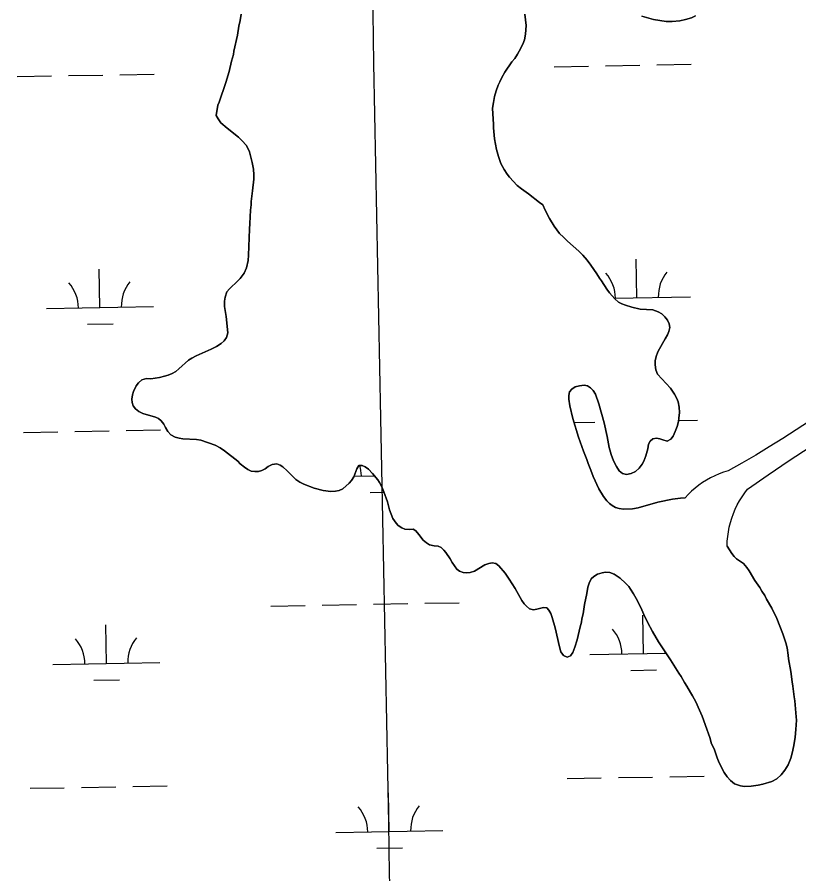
# Model space of a CAD drawing. Extents: x 3957609 to 3995875, y 234277 to 260273.
# Drawn here: x 3987939 to 3988669, y 249813 to 250614 of the extents above; entities that cross this region are included whole.
import ezdxf

# ---------------------------------------------------------------- set-up
doc = ezdxf.new("R2010")
doc.units = 0
for name, color, linetype in [('V-GRID-MAJR', 7, 'Continuous'), ('V-TOPO-SHOR', 7, 'Continuous'), ('V-WETL-SWMP', 7, 'Continuous')]:
    doc.layers.add(name, color=color, linetype=linetype)

msp = doc.modelspace()

# ---------------------------------------------------------------- linework, layer by layer
at = {"layer": 'V-GRID-MAJR'}
msp.add_spline([(3988472.963, 240204.959), (3988414.381, 243232.915), (3988297.143, 249292.685), (3988179.905, 255352.445), (3988121.249, 258384.254)], degree=3, dxfattribs=at)
at = {"layer": 'V-TOPO-SHOR'}
for points in [[(3988046.471, 250254.154), (3988046.192, 250257.29), (3988046.749, 250261.232), (3988047.62, 250264.184), (3988050.016, 250269.744), (3988052.365, 250272.507), (3988055.537, 250275.089), (3988059.838, 250276.338), (3988063.791, 250276.275), (3988071.88, 250277.461), (3988076.673, 250278.538), (3988080.15, 250279.634), (3988083.964, 250281.219), (3988087.124, 250283.144), (3988090.126, 250285.567), (3988099.147, 250293.49), (3988102.312, 250295.579), (3988106.133, 250297.66), (3988120.395, 250303.853), (3988125.214, 250306.409), (3988129.708, 250309.303), (3988132.38, 250311.73), (3988134.572, 250314.822), (3988135.796, 250319.25), (3988134.23, 250334.428), (3988132.735, 250343.838), (3988132.651, 250348.78), (3988133.206, 250352.561), (3988134.764, 250357.31), (3988137.283, 250360.399), (3988145.307, 250367.681), (3988147.484, 250369.952), (3988151.189, 250374.997), (3988153.241, 250379.74), (3988154.839, 250386.795), (3988155.246, 250391.731), (3988155.967, 250415.928), (3988156.547, 250421.189), (3988157.079, 250433.862), (3988157.651, 250438.63), (3988157.702, 250441.757), (3988159.019, 250451.948), (3988160.014, 250462.637), (3988160.084, 250466.917), (3988159.672, 250472.031), (3988158.623, 250478.47), (3988155.984, 250488.394), (3988154.876, 250491.213), (3988152.95, 250494.373), (3988149.233, 250498.714), (3988145.664, 250502.065), (3988135.094, 250510.472), (3988129.411, 250515.504), (3988126.668, 250519.006), (3988125.073, 250522.326), (3988126.546, 250531.853), (3988127.744, 250534.634), (3988133.968, 250552.98), (3988136.937, 250563.472), (3988139.233, 250572.987), (3988140.982, 250579.383), (3988141.527, 250582.502), (3988144.73, 250597.272), (3988146.186, 250605.815), (3988147.255, 250610.902), (3988148.177, 250616.98)], [(3988413.331, 250616.82), (3988414.07, 250611.703), (3988414.48, 250606.425), (3988414.017, 250598.198), (3988412.948, 250593.111), (3988411.4, 250589.019), (3988408.162, 250582.318), (3988406.638, 250579.707), (3988403.937, 250575.633), (3988401.084, 250572.385), (3988394.836, 250562.77), (3988391.956, 250557.875), (3988389.914, 250553.789), (3988388.544, 250550.519), (3988386.652, 250545.444), (3988385.079, 250539.869), (3988384.004, 250534.452), (3988383.26, 250529.195), (3988383.998, 250513.702), (3988383.948, 250510.572), (3988384.936, 250500.345), (3988386.754, 250490.598), (3988388.624, 250483.981), (3988390.989, 250477.52), (3988394.027, 250471.707), (3988396.923, 250467.544), (3988399.184, 250464.705), (3988406.302, 250456.851), (3988410.204, 250453.658), (3988416.719, 250449.108), (3988427.129, 250441.034), (3988430.221, 250438.843), (3988432.445, 250433.701), (3988436.439, 250426.062), (3988440.77, 250418.91), (3988445.929, 250412.074), (3988449.495, 250408.393), (3988453.224, 250404.875), (3988463.78, 250395.481), (3988467.505, 250391.633), (3988471.546, 250386.955), (3988475.097, 250382.451), (3988480.565, 250374.294)], [(3988572.731, 250615.399), (3988569.079, 250613.648), (3988563.452, 250611.928), (3988558.33, 250610.857), (3988551.069, 250609.986), (3988545.306, 250610.078), (3988533.645, 250612.077), (3988522.66, 250615.055)], [(3988480.565, 250374.294), (3988483.133, 250370.135), (3988485.068, 250367.634), (3988490.051, 250359.977), (3988492.468, 250356.645), (3988497.643, 250350.798), (3988501.055, 250347.943), (3988503.992, 250346.247), (3988507.429, 250344.875), (3988513.327, 250342.968), (3988521.207, 250341.358), (3988533.051, 250340.508), (3988538.128, 250338.78), (3988541.393, 250336.914), (3988544.145, 250334.072), (3988546.734, 250331.065), (3988548.155, 250327.42), (3988548.761, 250324.114), (3988548.044, 250320.504), (3988546.676, 250317.397), (3988544.637, 250313.477), (3988541.931, 250309.074), (3988537.688, 250301.236), (3988536.135, 250296.978), (3988535.247, 250292.876), (3988535.187, 250289.253), (3988535.771, 250284.469), (3988537.354, 250280.49), (3988549.492, 250267.284), (3988553.357, 250261.951), (3988555.43, 250257.636), (3988556.695, 250254.486), (3988557.605, 250249.53), (3988558.018, 250244.582), (3988557.443, 250239.487), (3988556.896, 250236.202), (3988555.667, 250231.61), (3988553.947, 250227.027), (3988552.065, 250222.609), (3988549.879, 250219.846), (3988546.39, 250217.925), (3988542.453, 250218.978), (3988539.506, 250220.012), (3988536.385, 250220.557), (3988533.082, 250219.953), (3988530.415, 250218.02), (3988529.051, 250215.077), (3988528.322, 250210.807), (3988526.569, 250204.247), (3988524.515, 250199.34), (3988522.985, 250196.399), (3988520.29, 250192.655), (3988516.782, 250189.581), (3988512.794, 250187.506), (3988508.502, 250186.751), (3988504.563, 250187.637), (3988501.639, 250190.157), (3988498.903, 250194.152), (3988496.355, 250199.465), (3988494.145, 250205.428), (3988492.275, 250212.048), (3988490.299, 250222.29), (3988487.377, 250235.018), (3988482.558, 250252.883), (3988479.406, 250261.662), (3988477.157, 250265.156), (3988474.892, 250267.663), (3988471.959, 250269.689), (3988468.838, 250270.231), (3988464.548, 250269.643), (3988460.413, 250268.556), (3988457.416, 250266.629), (3988455.233, 250264.03), (3988454.516, 250260.417), (3988454.463, 250257.124), (3988455.352, 250250.851), (3988458.125, 250238.948), (3988463.444, 250221.571), (3988468.172, 250208.482), (3988471.341, 250200.691), (3988472.596, 250196.882), (3988475.136, 250190.912), (3988477.345, 250184.948), (3988482.592, 250173.334), (3988486.922, 250166.019), (3988489.988, 250162.181), (3988492.415, 250159.506), (3988495.022, 250157.653), (3988498.122, 250155.957), (3988501.563, 250154.912), (3988505.508, 250154.355), (3988513.91, 250154.55), (3988519.198, 250155.617), (3988537.565, 250160.919), (3988551.28, 250163.827), (3988558.87, 250164.694), (3988563.155, 250164.79)], [(3988433.858, 250061.964), (3988430.733, 250062.345), (3988424.616, 250060.797), (3988421.476, 250060.188), (3988417.704, 250061.073), (3988414.945, 250063.588), (3988412.838, 250065.763), (3988410.587, 250069.093), (3988404.34, 250080.064), (3988398.719, 250088.883), (3988395.02, 250094.378), (3988389.2, 250101.224), (3988386.271, 250103.411), (3988382.824, 250104.126), (3988379.85, 250103.516), (3988376.041, 250102.26), (3988366.395, 250096.487), (3988362.424, 250095.234), (3988358.959, 250094.795), (3988355.67, 250095.176), (3988352.397, 250096.383), (3988349.958, 250098.4), (3988347.699, 250101.234), (3988345.444, 250104.401), (3988343.523, 250107.89), (3988339.665, 250113.717), (3988337.725, 250116.054), (3988335.296, 250118.563), (3988332.351, 250119.765), (3988328.566, 250119.99), (3988324.303, 250121.047), (3988321.53, 250122.738), (3988318.275, 250125.262), (3988314.247, 250130.76), (3988311.662, 250133.933), (3988308.891, 250135.622), (3988305.92, 250135.178), (3988301.314, 250135.581), (3988298.369, 250136.782), (3988295.11, 250138.975), (3988293.005, 250141.15), (3988289.945, 250145.481), (3988286.949, 250153.764), (3988285.092, 250161.04), (3988281.62, 250170.483), (3988279.72, 250175.126), (3988277.643, 250179.114), (3988275.871, 250181.612), (3988271.03, 250187.783), (3988267.305, 250191.631), (3988264.212, 250193.986), (3988261.433, 250195.184), (3988258.14, 250195.238), (3988256.442, 250192.137), (3988253.683, 250184.441), (3988251.49, 250181.182), (3988249.309, 250178.745), (3988243.292, 250173.244), (3988239.806, 250171.653), (3988236.339, 250171.051), (3988232.052, 250170.791), (3988224.825, 250171.895), (3988216.623, 250174.004), (3988206.801, 250177.621), (3988203.042, 250179.493), (3988199.463, 250182.186), (3988191.355, 250190.056), (3988187.297, 250193.747), (3988184.692, 250195.6), (3988181.581, 250196.802), (3988177.125, 250196.217), (3988173.469, 250194.134), (3988170.633, 250191.875), (3988167.481, 250190.441), (3988164.339, 250189.669), (3988161.04, 250189.395), (3988157.755, 250189.941), (3988154.482, 250191.312), (3988151.39, 250193.503), (3988147.488, 250196.694), (3988145.055, 250199.039), (3988132.698, 250208.791), (3988128.624, 250211.656), (3988124.051, 250214.036), (3988110.622, 250218.699), (3988106.684, 250219.586), (3988093.681, 250220.125), (3988090.233, 250220.676), (3988086.462, 250221.724), (3988082.708, 250223.926), (3988079.626, 250226.775), (3988077.547, 250230.596), (3988075.954, 250233.916), (3988073.529, 250236.755), (3988070.928, 250238.938), (3988068.151, 250240.3), (3988056.348, 250243.785), (3988052.592, 250245.657), (3988049.504, 250248.176), (3988047.243, 250251.015), (3988046.471, 250254.154)], [(3988679.303, 250236.64), (3988666.949, 250228.378), (3988654.465, 250220.319), (3988641.849, 250212.467), (3988629.106, 250204.822), (3988616.241, 250197.388), (3988603.254, 250190.163), (3988599.074, 250188.87), (3988594.968, 250187.361), (3988590.948, 250185.635), (3988587.026, 250183.699), (3988583.211, 250181.559), (3988579.512, 250179.218), (3988575.944, 250176.687), (3988572.516, 250173.971), (3988569.235, 250171.077), (3988566.112, 250168.014), (3988563.155, 250164.79)], [(3988602.45, 250119.853), (3988602.62, 250124.281), (3988603.015, 250128.694), (3988603.635, 250133.081), (3988604.479, 250137.431), (3988605.546, 250141.732), (3988606.83, 250145.973), (3988608.329, 250150.143), (3988610.042, 250154.231), (3988611.958, 250158.224), (3988614.078, 250162.115), (3988616.394, 250165.894), (3988618.899, 250169.547), (3988621.59, 250173.068), (3988640.927, 250186.509), (3988660.418, 250199.729), (3988680.057, 250212.723)], [(3988602.45, 250119.853), (3988606.785, 250113.031), (3988609.046, 250110.192), (3988611.317, 250108.015), (3988617.668, 250103.631), (3988620.736, 250099.795), (3988622.991, 250096.628), (3988628.447, 250087.648), (3988632.95, 250080.986), (3988634.71, 250077.83), (3988637.769, 250073.496), (3988639.363, 250070.179), (3988644.169, 250061.866), (3988648.951, 250052.07), (3988654.487, 250037.818), (3988657.15, 250029.376), (3988658.391, 250024.58), (3988659.599, 250017.807), (3988659.876, 250014.51), (3988661.987, 250002.453), (3988663.152, 249993.047), (3988663.908, 249988.918), (3988665.063, 249978.852), (3988665.661, 249975.055), (3988667.068, 249960.209), (3988667.183, 249957.078), (3988666.716, 249948.521), (3988665.94, 249941.288), (3988664.66, 249933.403), (3988663.228, 249926.345), (3988661.999, 249921.588), (3988659.427, 249915.37), (3988656.384, 249910.48), (3988653.017, 249905.923), (3988648.841, 249902.202), (3988644.19, 249899.807), (3988635.916, 249897.305), (3988631.285, 249896.228), (3988625.012, 249895.341), (3988618.754, 249895.275), (3988614.809, 249895.834), (3988609.241, 249897.737), (3988605.499, 249900.596), (3988602.429, 249904.268), (3988599.693, 249908.102), (3988595.065, 249917.398), (3988593.162, 249921.877), (3988590.168, 249930.323), (3988587.94, 249935.135), (3988586.387, 249940.925), (3988582.121, 249952.193), (3988580.397, 249957.491), (3988578.969, 249960.971), (3988576.589, 249966.609), (3988573.089, 249974.242), (3988570.214, 249979.725), (3988568.127, 249983.05), (3988564.764, 249989.035), (3988562.514, 249992.365), (3988559.472, 249997.849), (3988557.385, 250001.175), (3988549.515, 250013.492), (3988538.259, 250030.472), (3988532.811, 250039.948), (3988528.013, 250048.752), (3988524.503, 250055.726), (3988522.598, 250060.205), (3988518.619, 250068.667), (3988514.934, 250075.149), (3988512.204, 250079.476), (3988510.435, 250081.975), (3988507.521, 250085.151), (3988502.327, 250089.848), (3988496.951, 250093.556), (3988492.693, 250095.107), (3988488.745, 250095.336), (3988485.609, 250094.892), (3988481.138, 250093.483), (3988477.81, 250091.396), (3988475.469, 250089.127), (3988473.428, 250085.043), (3988472.213, 250081.275), (3988471.294, 250075.36), (3988469.153, 250065.183), (3988467.861, 250056.475), (3988466.798, 250051.882), (3988466.253, 250048.761), (3988465.033, 250044.499), (3988462.198, 250032.192), (3988460.114, 250025.475), (3988458.217, 250020.234), (3988456.194, 250017.301), (3988453.044, 250016.036), (3988449.444, 250017.412), (3988447.033, 250021.074), (3988445.786, 250025.54), (3988441.792, 250043.393), (3988438.986, 250053.154), (3988437.565, 250056.965), (3988435.964, 250059.789), (3988433.858, 250061.964)]]:
    msp.add_lwpolyline(points, dxfattribs=at)
at = {"layer": 'V-WETL-SWMP'}
for p, q in [((3988440.761, 250567.776), (3988472.755, 250568.358)), ((3988488.753, 250568.649), (3988520.747, 250569.231)), ((3988536.745, 250569.522), (3988568.739, 250570.103)), ((3988034.92, 250560.397), (3988066.914, 250560.979)), ((3987938.936, 250558.652), (3987970.93, 250559.233)), ((3987986.928, 250559.524), (3988018.922, 250560.106)), ((3988518.106, 250351.904), (3988517.452, 250387.898)), ((3988016.281, 250342.779), (3988015.626, 250378.773)), ((3988497.003, 250351.52), (3988568.098, 250352.813)), ((3987966.289, 250341.87), (3988066.273, 250343.688)), ((3988004.563, 250327.132), (3988028.56, 250327.569)), ((3988459.216, 250235.382), (3988478.803, 250235.738)), ((3988557.055, 250237.161), (3988574.788, 250237.483)), ((3987944.984, 250226.032), (3987976.978, 250226.613)), ((3987992.976, 250226.904), (3988024.97, 250227.486)), ((3988040.968, 250227.777), (3988072.962, 250228.359)), ((3988253.96, 250185.212), (3988272.778, 250185.554)), ((3988268.899, 250170.05), (3988281.694, 250170.283)), ((3988175.973, 250063.703), (3988207.968, 250064.285)), ((3988223.965, 250064.576), (3988255.96, 250065.158)), ((3988271.957, 250065.448), (3988303.952, 250066.03)), ((3988319.949, 250066.321), (3988351.944, 250066.903)), ((3988524.154, 250019.284), (3988523.5, 250055.278)), ((3988022.329, 250010.159), (3988021.675, 250046.153)), ((3988474.162, 250018.375), (3988545.418, 250019.67)), ((3987972.337, 250009.25), (3988072.321, 250011.068)), ((3988512.437, 250003.637), (3988536.433, 250004.074)), ((3988010.612, 249994.512), (3988034.608, 249994.949)), ((3988500.849, 249903.409), (3988532.844, 249903.991)), ((3988548.841, 249904.282), (3988580.836, 249904.863)), ((3988452.857, 249902.536), (3988484.851, 249903.118)), ((3987951.032, 249893.412), (3987983.026, 249893.993)), ((3987999.024, 249894.284), (3988031.018, 249894.866)), ((3988047.016, 249895.157), (3988079.011, 249895.739)), ((3988286.664, 249853.077), (3988286.01, 249889.071)), ((3988236.673, 249852.168), (3988336.656, 249853.986)), ((3988274.947, 249837.43), (3988298.943, 249837.866))]:
    msp.add_line(p, q, dxfattribs=at)
for points in [[(3988148.177, 250616.981), (3988147.255, 250610.902), (3988146.185, 250605.814), (3988144.729, 250597.273), (3988141.527, 250582.502), (3988140.982, 250579.382), (3988139.232, 250572.987), (3988136.937, 250563.472), (3988133.968, 250552.98), (3988127.743, 250534.634), (3988126.546, 250531.854), (3988125.074, 250522.325), (3988126.668, 250519.006), (3988129.411, 250515.503), (3988135.094, 250510.471), (3988145.664, 250502.065), (3988149.233, 250498.714), (3988152.951, 250494.372), (3988154.876, 250491.212), (3988155.983, 250488.394), (3988158.623, 250478.47), (3988159.672, 250472.03), (3988160.084, 250466.918), (3988160.014, 250462.637), (3988159.018, 250451.948), (3988157.701, 250441.758), (3988157.651, 250438.63), (3988157.08, 250433.863), (3988156.546, 250421.19), (3988155.967, 250415.929), (3988155.247, 250391.731), (3988154.838, 250386.796), (3988153.242, 250379.74), (3988151.189, 250374.997), (3988147.484, 250369.952), (3988145.307, 250367.681), (3988137.284, 250360.399), (3988134.764, 250357.311), (3988133.205, 250352.56), (3988132.65, 250348.781), (3988132.735, 250343.839), (3988134.23, 250334.427), (3988135.796, 250319.25), (3988134.572, 250314.823), (3988132.381, 250311.729), (3988129.707, 250309.302), (3988125.214, 250306.41), (3988120.396, 250303.853), (3988106.133, 250297.66), (3988102.311, 250295.58), (3988099.148, 250293.49), (3988090.127, 250285.566), (3988087.123, 250283.144), (3988083.963, 250281.219), (3988080.15, 250279.633), (3988076.673, 250278.537), (3988071.88, 250277.461), (3988063.791, 250276.274), (3988059.839, 250276.338), (3988055.537, 250275.09), (3988052.366, 250272.506), (3988050.016, 250269.744), (3988047.62, 250264.183), (3988046.749, 250261.233), (3988046.192, 250257.289), (3988046.47, 250254.155), (3988047.243, 250251.014), (3988049.503, 250248.177), (3988052.592, 250245.657), (3988056.349, 250243.785)], [(3988401.085, 250572.385), (3988403.937, 250575.633), (3988406.638, 250579.707), (3988408.162, 250582.317), (3988411.4, 250589.018), (3988412.948, 250593.11), (3988414.018, 250598.198), (3988414.48, 250606.425), (3988414.071, 250611.702), (3988413.331, 250616.82)], [(3988522.659, 250615.055), (3988533.645, 250612.078), (3988545.306, 250610.079), (3988551.069, 250609.986), (3988558.329, 250610.857), (3988563.452, 250611.927), (3988569.079, 250613.648), (3988572.731, 250615.4)], [(3988471.96, 250269.688), (3988474.892, 250267.664), (3988477.157, 250265.157), (3988479.406, 250261.662), (3988482.558, 250252.883), (3988487.376, 250235.018), (3988490.299, 250222.289), (3988492.275, 250212.047), (3988494.145, 250205.429), (3988496.354, 250199.464), (3988498.903, 250194.153), (3988501.639, 250190.156), (3988504.563, 250187.638), (3988508.501, 250186.751), (3988512.795, 250187.506), (3988516.781, 250189.582), (3988520.289, 250192.655), (3988522.985, 250196.399), (3988524.515, 250199.339), (3988526.57, 250204.247), (3988528.323, 250210.806), (3988529.051, 250215.076), (3988530.416, 250218.019), (3988533.082, 250219.952), (3988536.386, 250220.558), (3988539.506, 250220.013), (3988542.454, 250218.977), (3988546.389, 250217.926), (3988549.879, 250219.846), (3988552.065, 250222.61), (3988553.947, 250227.027), (3988555.668, 250231.61), (3988556.895, 250236.202), (3988557.442, 250239.487), (3988558.019, 250244.583), (3988557.604, 250249.531), (3988556.696, 250254.486), (3988555.43, 250257.636), (3988553.358, 250261.951), (3988549.492, 250267.284), (3988537.353, 250280.49), (3988535.77, 250284.469), (3988535.188, 250289.254), (3988535.247, 250292.876), (3988536.136, 250296.979), (3988537.687, 250301.236), (3988541.931, 250309.073), (3988544.637, 250313.476), (3988546.677, 250317.396), (3988548.045, 250320.503), (3988548.762, 250324.115), (3988548.156, 250327.419), (3988546.733, 250331.065), (3988544.146, 250334.071), (3988541.392, 250336.915), (3988538.129, 250338.779), (3988533.051, 250340.508), (3988521.207, 250341.358), (3988513.327, 250342.968), (3988507.429, 250344.874), (3988503.993, 250346.247), (3988501.056, 250347.942), (3988497.643, 250350.797), (3988492.467, 250356.644), (3988490.051, 250359.977), (3988485.069, 250367.634), (3988483.133, 250370.135), (3988480.565, 250374.294), (3988475.097, 250382.452), (3988471.546, 250386.956), (3988467.504, 250391.633), (3988463.779, 250395.481), (3988453.225, 250404.874), (3988449.494, 250408.393), (3988445.93, 250412.074), (3988440.77, 250418.909), (3988436.439, 250426.061), (3988432.445, 250433.701), (3988430.222, 250438.843), (3988427.128, 250441.034), (3988416.718, 250449.107), (3988410.204, 250453.659), (3988406.303, 250456.851), (3988399.183, 250464.706), (3988396.923, 250467.543), (3988394.026, 250471.707), (3988390.99, 250477.52), (3988388.624, 250483.981), (3988386.755, 250490.599), (3988384.935, 250500.345), (3988383.948, 250510.572), (3988383.998, 250513.701), (3988383.26, 250529.194), (3988384.004, 250534.452), (3988385.079, 250539.869), (3988386.651, 250545.444), (3988388.545, 250550.519), (3988389.915, 250553.79), (3988391.957, 250557.875), (3988394.836, 250562.769), (3988401.085, 250572.385)], [(3988679.302, 250236.64), (3988666.95, 250228.378), (3988654.465, 250220.32), (3988641.849, 250212.468), (3988629.107, 250204.823), (3988616.241, 250197.387), (3988603.255, 250190.163), (3988599.075, 250188.871), (3988594.969, 250187.36), (3988590.949, 250185.635), (3988587.026, 250183.699), (3988583.21, 250181.558), (3988579.513, 250179.219), (3988575.945, 250176.687), (3988572.516, 250173.971), (3988569.235, 250171.077), (3988566.111, 250168.013), (3988563.154, 250164.789), (3988558.871, 250164.693), (3988551.281, 250163.827), (3988537.564, 250160.92), (3988519.198, 250155.616), (3988513.91, 250154.549), (3988505.508, 250154.355), (3988501.564, 250154.913), (3988498.122, 250155.956), (3988495.021, 250157.653), (3988492.415, 250159.507), (3988489.988, 250162.181), (3988486.921, 250166.019), (3988482.592, 250173.335), (3988477.345, 250184.948), (3988475.135, 250190.913), (3988472.597, 250196.883), (3988471.34, 250200.691), (3988468.172, 250208.483), (3988463.443, 250221.57), (3988458.124, 250238.949), (3988455.351, 250250.851), (3988454.464, 250257.124), (3988454.517, 250260.417), (3988455.234, 250264.029), (3988457.417, 250266.629), (3988460.413, 250268.557), (3988464.548, 250269.643), (3988468.839, 250270.232), (3988471.96, 250269.688)], [(3988056.349, 250243.785), (3988068.151, 250240.3), (3988070.929, 250238.938), (3988073.529, 250236.755), (3988075.953, 250233.916), (3988077.547, 250230.597), (3988079.626, 250226.775), (3988082.709, 250223.926), (3988086.462, 250221.724), (3988090.233, 250220.675), (3988093.682, 250220.125), (3988106.684, 250219.586), (3988110.623, 250218.699), (3988124.052, 250214.036), (3988128.625, 250211.656), (3988132.697, 250208.791), (3988145.056, 250199.039), (3988147.488, 250196.694), (3988151.39, 250193.502), (3988154.483, 250191.311), (3988157.755, 250189.941), (3988161.04, 250189.394), (3988164.339, 250189.67), (3988167.48, 250190.442), (3988170.632, 250191.874), (3988173.469, 250194.134), (3988177.126, 250196.216), (3988181.582, 250196.803), (3988184.692, 250195.6), (3988187.297, 250193.746), (3988191.355, 250190.057), (3988199.462, 250182.186), (3988203.042, 250179.493), (3988206.8, 250177.621), (3988216.623, 250174.004), (3988224.824, 250171.895), (3988232.052, 250170.79), (3988236.339, 250171.05), (3988239.807, 250171.653), (3988243.291, 250173.244), (3988249.309, 250178.746), (3988251.489, 250181.182), (3988253.683, 250184.44), (3988256.442, 250192.136), (3988258.139, 250195.238), (3988261.432, 250195.185), (3988264.212, 250193.987), (3988267.304, 250191.632), (3988271.03, 250187.783), (3988275.871, 250181.612), (3988277.642, 250179.113), (3988279.719, 250175.127), (3988281.62, 250170.484), (3988285.091, 250161.041), (3988286.95, 250153.764), (3988289.945, 250145.481), (3988293.005, 250141.15), (3988295.111, 250138.975), (3988298.369, 250136.781), (3988301.314, 250135.581), (3988305.919, 250135.177), (3988308.891, 250135.623), (3988311.663, 250133.932), (3988314.247, 250130.761), (3988318.276, 250125.261), (3988321.529, 250122.738), (3988324.302, 250121.046), (3988328.566, 250119.989), (3988332.351, 250119.764), (3988335.296, 250118.563), (3988337.726, 250116.054), (3988339.664, 250113.717), (3988343.523, 250107.89), (3988345.443, 250104.401), (3988347.698, 250101.235), (3988349.958, 250098.399), (3988352.396, 250096.383), (3988355.67, 250095.177), (3988358.958, 250094.795), (3988362.423, 250095.233), (3988366.396, 250096.487), (3988376.042, 250102.26), (3988379.85, 250103.516), (3988382.824, 250104.127), (3988386.271, 250103.412), (3988389.2, 250101.224), (3988395.019, 250094.378), (3988398.718, 250088.883), (3988404.34, 250080.064), (3988410.586, 250069.093), (3988412.838, 250065.763), (3988414.944, 250063.588), (3988417.703, 250061.073), (3988421.477, 250060.189), (3988424.616, 250060.797), (3988430.734, 250062.345), (3988433.858, 250061.965), (3988435.963, 250059.79), (3988437.565, 250056.965), (3988438.986, 250053.154), (3988441.792, 250043.392)], [(3988604.48, 250137.431), (3988605.546, 250141.732), (3988606.83, 250145.973), (3988608.33, 250150.142), (3988610.041, 250154.23), (3988611.958, 250158.224), (3988614.078, 250162.116), (3988616.394, 250165.893), (3988618.9, 250169.548), (3988621.59, 250173.069), (3988640.928, 250186.509), (3988660.418, 250199.728), (3988680.057, 250212.724)], [(3988441.792, 250043.392), (3988445.786, 250025.54), (3988447.032, 250021.073), (3988449.443, 250017.411), (3988453.044, 250016.036), (3988456.194, 250017.302), (3988458.218, 250020.234), (3988460.114, 250025.474), (3988462.198, 250032.192), (3988465.032, 250044.499), (3988466.254, 250048.761), (3988466.798, 250051.881), (3988467.861, 250056.476), (3988469.154, 250065.184), (3988471.294, 250075.36), (3988472.213, 250081.274), (3988473.427, 250085.043), (3988475.469, 250089.127), (3988477.811, 250091.395), (3988481.139, 250093.482), (3988485.609, 250094.892), (3988488.745, 250095.336), (3988492.694, 250095.107), (3988496.951, 250093.556), (3988502.326, 250089.847), (3988507.52, 250085.151), (3988510.434, 250081.975), (3988512.205, 250079.476), (3988514.935, 250075.15), (3988518.618, 250068.668), (3988522.599, 250060.204), (3988524.503, 250055.726), (3988528.014, 250048.753), (3988532.812, 250039.947), (3988538.259, 250030.471), (3988549.514, 250013.491), (3988557.385, 250001.176), (3988559.472, 249997.849), (3988562.513, 249992.365), (3988564.765, 249989.035), (3988568.127, 249983.051), (3988570.214, 249979.724), (3988573.09, 249974.243), (3988576.59, 249966.61), (3988578.97, 249960.972), (3988580.396, 249957.491), (3988582.122, 249952.193), (3988586.387, 249940.925), (3988587.94, 249935.135), (3988590.168, 249930.323), (3988593.161, 249921.876), (3988595.065, 249917.398), (3988599.692, 249908.101), (3988602.429, 249904.269), (3988605.499, 249900.596), (3988609.241, 249897.736), (3988614.81, 249895.834), (3988618.754, 249895.276), (3988625.013, 249895.34), (3988631.286, 249896.227), (3988635.915, 249897.305), (3988644.19, 249899.807), (3988648.84, 249902.202), (3988653.017, 249905.923), (3988656.384, 249910.48), (3988659.428, 249915.371), (3988661.999, 249921.588), (3988663.228, 249926.345), (3988664.66, 249933.403), (3988665.94, 249941.288), (3988666.715, 249948.522), (3988667.183, 249957.078), (3988667.069, 249960.209), (3988665.661, 249975.055), (3988665.064, 249978.852), (3988663.909, 249988.917), (3988663.152, 249993.047), (3988661.986, 250002.453), (3988659.875, 250014.51), (3988659.599, 250017.808), (3988658.39, 250024.58), (3988657.15, 250029.376), (3988654.487, 250037.818), (3988648.952, 250052.071), (3988644.17, 250061.866), (3988639.363, 250070.178), (3988637.769, 250073.497), (3988634.71, 250077.829), (3988632.95, 250080.986), (3988628.446, 250087.647), (3988622.991, 250096.628), (3988620.736, 250099.794), (3988617.669, 250103.631), (3988611.317, 250108.016), (3988609.046, 250110.193), (3988606.786, 250113.03), (3988602.45, 250119.852), (3988602.619, 250124.28), (3988603.015, 250128.693), (3988603.635, 250133.081), (3988604.48, 250137.431)]]:
    msp.add_lwpolyline(points, dxfattribs=at)
for centre, start, end in [((3988462.864, 250351.374), 0.269879, 41.813537), ((3988573.331, 250353.383), 140.269876, 181.813534), ((3987961.039, 250342.249), 0.269879, 41.813537), ((3988071.506, 250344.258), 140.269876, 181.813534), ((3988225.374, 250185.167), 0.269879, 16.574567), ((3988468.912, 250018.754), 0.269879, 41.813537), ((3987967.087, 250009.629), 0.269879, 41.813537), ((3988077.554, 250011.638), 140.269876, 181.813534), ((3988579.379, 250020.763), 178.648106, 181.813534), ((3988231.422, 249852.547), 0.269879, 41.813537), ((3988341.89, 249854.556), 140.269876, 181.813534)]:
    msp.add_arc(centre, 35.246, start, end, dxfattribs=at)

doc.saveas('drawing.dxf')
